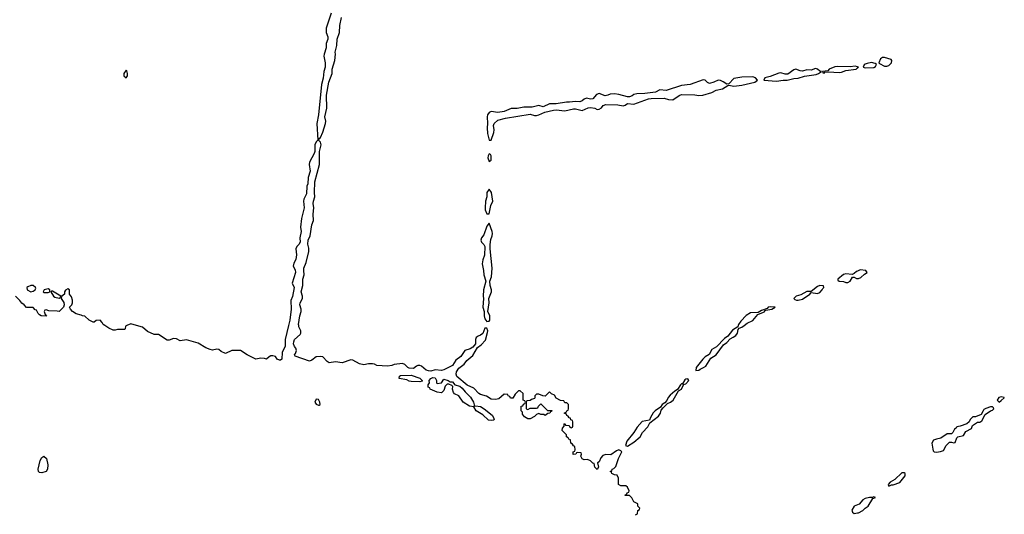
# Model space of a CAD drawing. Header units: inches. Extents: x 2769379 to 2883802, y 684208 to 828654.
# Tile 257 of 298: x 2842246 to 2851358, y 788254 to 792829. Entities that reach past the tile are written whole.
import ezdxf

# ---------------------------------------------------------------- set-up
doc = ezdxf.new("R2010")
doc.units = ezdxf.units.IN
doc.header["$MEASUREMENT"] = 0
for name, color, linetype in [('C8748', 7, 'Continuous'), ('C8749', 7, 'Continuous'), ('C8758', 7, 'Continuous'), ('C8759', 7, 'Continuous')]:
    doc.layers.add(name, color=color, linetype=linetype)

msp = doc.modelspace()

# ---------------------------------------------------------------- linework, layer by layer
at = {"layer": 'C8748', "color": 2, "elevation": 2}
for points in [[(2843236.5, 790000), (2843224.7, 789995.3), (2843222, 789970), (2843216, 789964), (2843150, 789964), (2843130, 789955.3), (2843110, 789955.3), (2843070, 789975.3), (2843033, 790000)], [(2844734.1, 790000), (2844703, 789870), (2844704, 789810), (2844674.8, 789750), (2844671.1, 789688.9), (2844659.6, 789680.4), (2844650, 789678), (2844630, 789688), (2844613.6, 789713.6), (2844590, 789718), (2844570, 789718), (2844554, 789710), (2844531.1, 789688.9), (2844510, 789695.3), (2844477.2, 789697.2), (2844430, 789689.4), (2844350, 789728.7), (2844288.4, 789768.4), (2844210, 789768.7), (2844150, 789742), (2844110, 789758), (2844090, 789778), (2844070, 789782), (2844030, 789773.2), (2844010, 789777.2), (2843970, 789794), (2843896.5, 789836.5), (2843790, 789866), (2843730, 789858), (2843697.2, 789877.2), (2843670, 789879), (2843630, 789864), (2843610, 789865.2), (2843530, 789918), (2843490, 789915.3), (2843430, 789944), (2843383.1, 789983.1), (2843326.7, 790000)], [(2847946, 788250), (2847962, 788258), (2847966, 788290), (2847982, 788298), (2847986, 788310), (2847966, 788330), (2847966, 788350), (2847928, 788368), (2847910, 788406), (2847890, 788426), (2847850, 788426), (2847850, 788434), (2847862, 788438), (2847867.3, 788452.7), (2847882, 788458), (2847886, 788470), (2847870, 788506), (2847856.4, 788516.4), (2847810, 788518), (2847788.9, 788528.9), (2847787.3, 788587.3), (2847775.3, 788615.3), (2847750, 788618), (2847726, 788630), (2847722, 788642), (2847709, 788649), (2847714, 788654), (2847726, 788654), (2847728, 788670), (2847743.1, 788676.9), (2847764, 788696), (2847786.6, 788770), (2847817.2, 788830), (2847810, 788842), (2847790, 788849), (2847770, 788841.2), (2847716.7, 788803.3), (2847670, 788807.8), (2847641.4, 788798.6), (2847625.2, 788774.8), (2847610, 788738), (2847594, 788730), (2847602, 788690), (2847590, 788669), (2847568, 788690), (2847562, 788722), (2847550, 788726), (2847528.4, 788748.4), (2847500.4, 788760.4), (2847470, 788758), (2847450, 788766), (2847438, 788790), (2847446, 788810), (2847442, 788822), (2847410, 788826), (2847398, 788822), (2847391.6, 788808.4), (2847367.3, 788807.3), (2847368.4, 788831.6), (2847382, 788838), (2847386, 788850), (2847382, 788882), (2847370, 788886), (2847362, 788902), (2847346, 788910), (2847342, 788942), (2847327.3, 788947.3), (2847322, 788962), (2847306, 788970), (2847306, 788990), (2847266, 789030), (2847268.4, 789051.6), (2847286, 789070), (2847286, 789090), (2847290, 789094), (2847298, 789078), (2847330, 789074), (2847338, 789058), (2847350, 789054), (2847362, 789058), (2847366, 789070), (2847366, 789110), (2847362, 789122), (2847347.3, 789127.3), (2847342, 789142), (2847330, 789146), (2847322, 789162), (2847310, 789166), (2847302, 789182), (2847286, 789190), (2847302, 789198), (2847308, 789212), (2847322, 789218), (2847326, 789230), (2847326, 789270), (2847310, 789286), (2847290, 789286), (2847282, 789302), (2847250, 789306), (2847210, 789328), (2847194.6, 789354.6), (2847167.3, 789367.3), (2847150, 789386), (2847110, 789346), (2847088.4, 789348.4), (2847050, 789366), (2847030, 789366), (2847014, 789350), (2847014, 789330), (2847010, 789326), (2846983.6, 789316.4), (2846970, 789306), (2846938, 789302), (2846934, 789290), (2846934, 789230), (2846950, 789222), (2846970, 789234), (2847030, 789234), (2847042, 789238), (2847047.3, 789252.7), (2847070, 789274), (2847130, 789214), (2847170, 789214), (2847174, 789210), (2847158, 789202), (2847151.6, 789188.4), (2847132.7, 789187.3), (2847110, 789168), (2847096.4, 789176.4), (2847070, 789178), (2847050, 789186), (2847030, 789178), (2847010, 789158), (2846970, 789138), (2846950, 789138), (2846916.4, 789156.4), (2846900.4, 789180.4), (2846898, 789198), (2846886, 789210), (2846887.3, 789252.7), (2846902, 789258), (2846907.3, 789272.7), (2846922, 789278), (2846926, 789290), (2846922, 789302), (2846906, 789310), (2846906, 789370), (2846876.4, 789396.4), (2846863.6, 789396.4), (2846830, 789366), (2846811.1, 789328.9), (2846788.4, 789328.4), (2846782, 789342), (2846766, 789350), (2846762, 789362), (2846730, 789366), (2846679.6, 789320.4), (2846650, 789315.3), (2846610, 789319), (2846567, 789347), (2846510, 789360.9), (2846494, 789370), (2846450, 789421.2), (2846387.2, 789447.2), (2846290, 789528.7), (2846286, 789550), (2846289.3, 789570), (2846310, 789604.7), (2846358.4, 789641.6), (2846383.9, 789676.1), (2846438, 789722), (2846482, 789798), (2846518, 789822), (2846556.3, 789863.7), (2846576, 789936), (2846577.2, 789950), (2846570, 789975.3), (2846550, 789974), (2846533, 789927), (2846510.4, 789909.6), (2846490, 789902.7), (2846470.6, 789889.4), (2846464, 789870), (2846464, 789830), (2846440.7, 789799.3), (2846415.5, 789784.5), (2846364.7, 789770), (2846327.5, 789712.5), (2846281.1, 789678.9), (2846250.7, 789629.3), (2846172, 789590), (2846150, 789585.2), (2846090.7, 789589.3), (2846050, 789577.2), (2846030, 789579.3), (2846006.8, 789586.8), (2845963.1, 789623.1), (2845950, 789628.7), (2845930, 789628.7), (2845916.9, 789623.1), (2845890, 789602), (2845850, 789604), (2845838, 789610), (2845810, 789638), (2845788.4, 789648.4), (2845710, 789639), (2845690.5, 789629.5), (2845650, 789622.7), (2845550, 789629.2), (2845530, 789642), (2845510, 789645.2), (2845475.3, 789644.7), (2845430, 789635.3), (2845390, 789644), (2845330, 789679), (2845310, 789681.2), (2845230, 789653.2), (2845170, 789662.7), (2845110, 789656), (2845090, 789666), (2845050, 789709.2), (2845030, 789713.2), (2844990, 789709.2), (2844950, 789679), (2844929.5, 789669.5), (2844795.3, 789715.3), (2844789.2, 789730), (2844798, 789742), (2844806.6, 789770), (2844802.7, 789790), (2844790, 789805.2), (2844780.7, 789830), (2844781.6, 789850), (2844789.7, 789870.3), (2844842, 789918), (2844847, 789930), (2844847.3, 789950), (2844830, 789988.7), (2844828.6, 790000)], [(2848894.9, 790000), (2848892, 789988), (2848844.1, 789955.9), (2848798.5, 789901.5), (2848770, 789879), (2848695.9, 789804.1), (2848650, 789777.2), (2848628.1, 789731.9), (2848588.8, 789711.2), (2848567.3, 789690), (2848506.8, 789610), (2848504.7, 789584.7), (2848530, 789586), (2848542.5, 789597.5), (2848574, 789610), (2848594.9, 789625.1), (2848642.9, 789697.1), (2848692.7, 789730), (2848758.6, 789821.4), (2848790, 789844), (2848822, 789878), (2848850, 789890.7), (2848872.7, 789907.3), (2848889.3, 789930), (2848896.5, 789963.5), (2848904, 789976), (2848930, 789984.9), (2848949.9, 790000)], [(2850000, 788340.5), (2849970, 788328.7), (2849947.3, 788292.7), (2849954.4, 788274.4), (2849970, 788261), (2850000, 788266)]]:
    msp.add_lwpolyline(points, dxfattribs=at)
at = {"layer": 'C8748', "color": 2}
for points, elevation in [([(2845950, 789478), (2845870, 789481.2), (2845850, 789485.2), (2845830, 789497.2), (2845758, 789510), (2845762, 789530), (2845770, 789536), (2845870, 789540.7), (2845950, 789511.3), (2845972, 789490), (2845970, 789486)], 2), ([(2846110, 789462), (2846149, 789471), (2846170, 789504.7), (2846212, 789490), (2846230, 789478), (2846250, 789478), (2846272, 789450), (2846318.4, 789438.4), (2846341.3, 789421.3), (2846367.2, 789387.2), (2846416.9, 789336.9), (2846444.9, 789290), (2846452.7, 789267.3), (2846452.7, 789252.7), (2846463.1, 789256.9), (2846509.5, 789250.5), (2846544, 789230), (2846618, 789170), (2846630.5, 789150), (2846636, 789130), (2846630, 789125.2), (2846610, 789120.9), (2846585.6, 789125.6), (2846533.3, 789173.3), (2846469.6, 789209.6), (2846450, 789248), (2846410, 789253.2), (2846349.5, 789289.5), (2846310, 789348.7), (2846270, 789369), (2846261.2, 789381.2), (2846252.7, 789410), (2846254.6, 789434.6), (2846244, 789444), (2846216.4, 789456.4), (2846202, 789458), (2846182, 789438), (2846170, 789398), (2846150, 789378), (2846110, 789382), (2846046, 789410), (2846042, 789422), (2846026, 789430), (2846026, 789450), (2846038, 789470), (2846035.3, 789490), (2846050, 789511), (2846070, 789518.8), (2846090, 789514.8), (2846102.8, 789490), (2846102, 789470)], 2), ([(2848430, 789508), (2848410, 789504), (2848402.5, 789497.5), (2848379.8, 789460.2), (2848370, 789459), (2848361, 789450), (2848332.7, 789407.3), (2848310, 789394), (2848264.4, 789355.6), (2848246.7, 789333.3), (2848234.8, 789305.2), (2848216, 789284), (2848192, 789270), (2848176, 789244), (2848128, 789212), (2848107.9, 789192.1), (2848082.8, 789150), (2848075.3, 789124.7), (2848008, 789112), (2847960.9, 789059.1), (2847930.5, 789009.5), (2847864, 788930), (2847852, 788890), (2847870, 788882.8), (2847930, 788920.7), (2847989.2, 788970), (2848009.2, 789010), (2848058.3, 789061.7), (2848079, 789101), (2848159.1, 789160.9), (2848175.1, 789190), (2848182.7, 789217.3), (2848200.2, 789239.8), (2848242, 789278), (2848270, 789291), (2848292.7, 789310), (2848343.1, 789396.9), (2848370, 789412), (2848388, 789450), (2848382, 789458), (2848390, 789454), (2848410, 789461), (2848437.2, 789490)], 2), ([(2844990, 789319), (2844976, 789290), (2844990, 789271.3), (2845010, 789262), (2845018, 789262), (2845026, 789270), (2845024, 789290), (2845010, 789316)], 6), ([(2842450, 788636.3), (2842430, 788640.5), (2842421.3, 788650), (2842416.4, 788670), (2842435.8, 788750), (2842450, 788778.4), (2842470, 788790.4), (2842493.4, 788770), (2842506.8, 788710), (2842504, 788670), (2842490, 788649.5)], 2)]:
    msp.add_lwpolyline(points, close=True, dxfattribs=dict(at, elevation=elevation))
at = {"layer": 'C8749', "color": 2, "elevation": 2}
for points in [[(2845128.2, 792890), (2845080.7, 792750), (2845082, 792710), (2845098, 792670), (2845098, 792650), (2845082, 792610), (2845082, 792570), (2845063.1, 792510), (2845061.3, 792490), (2845074, 792430), (2845072.4, 792390), (2845060.3, 792350), (2845053.5, 792286.5), (2845039.5, 792230), (2845010.5, 791949.5), (2844994.4, 791870), (2845006, 791714), (2844990, 791699), (2844978, 791670), (2844976.3, 791610), (2844970.7, 791590), (2844928.2, 791510), (2844926.4, 791490), (2844933.7, 791426.3), (2844915.5, 791370), (2844912.4, 791310), (2844902.4, 791290), (2844900.7, 791219.3), (2844876.4, 791170), (2844872.4, 791150), (2844877.1, 791090), (2844853, 790990), (2844844.9, 790910), (2844850.4, 790870), (2844839.3, 790810), (2844840.5, 790770), (2844830.6, 790750), (2844810.7, 790730), (2844802.8, 790710), (2844807.1, 790652.9), (2844801, 790610), (2844783.5, 790576.5), (2844777.3, 790550), (2844793.8, 790513.8), (2844798.4, 790490), (2844767.7, 790392.3), (2844785.5, 790350), (2844770.3, 790269.7), (2844756.3, 790230), (2844759.5, 790150), (2844746, 790050), (2844734.1, 790000)], [(2844828.6, 790000), (2844827.3, 790010), (2844837, 790090), (2844849.6, 790130), (2844849.6, 790150), (2844839.6, 790190), (2844842, 790210), (2844862.7, 790250), (2844862, 790270), (2844849.6, 790310.4), (2844867.3, 790370), (2844867.3, 790430), (2844879.5, 790470), (2844874.5, 790510), (2844877, 790530), (2844898.4, 790581.6), (2844923.1, 790683.1), (2844923.1, 790716.9), (2844912.9, 790752.9), (2844916, 790790), (2844933.2, 790830), (2844949.4, 790930), (2844965.2, 790970), (2844962, 791030), (2844967.3, 791090), (2844961.6, 791130), (2844963.6, 791150), (2844978.4, 791190), (2844974, 791230), (2844978.4, 791330), (2845020.5, 791490), (2845022, 791610), (2845034.5, 791670), (2845030, 791695.3), (2845015.3, 791710), (2845016.4, 791723.6), (2845018, 791730), (2845030, 791738), (2845051.7, 791788.3), (2845076, 791870), (2845079.3, 791890), (2845069.4, 791930), (2845089.4, 792010), (2845085.1, 792130), (2845107.9, 792252.1), (2845137, 792330), (2845138.4, 792370), (2845163.6, 792450), (2845169.4, 792510), (2845167, 792530), (2845180.9, 792590), (2845184.5, 792650), (2845206, 792710), (2845210, 792774), (2845223.7, 792850)], [(2850000, 792392.6), (2849979.3, 792399.3), (2849930, 792392), (2849810, 792394.5), (2849788.6, 792391.4), (2849738, 792370), (2849725.4, 792354.6), (2849674, 792350), (2849678, 792338), (2849690, 792334), (2849698, 792342), (2849730, 792347.3), (2849830, 792339.3), (2849850, 792342.4), (2849890, 792359.1), (2849986, 792370), (2850000, 792382.7)], [(2850000, 790503.7), (2849990, 790499.3), (2849970, 790481.2), (2849950, 790473.2), (2849890, 790479.3), (2849868.3, 790471.7), (2849818, 790430), (2849818, 790418), (2849831.1, 790411.1), (2849870, 790407.7), (2849890, 790399.1), (2849910, 790397.3), (2849930, 790411), (2849953.6, 790446.4), (2849970, 790447.3), (2849990, 790436.3), (2850000, 790435.9)], [(2843033, 790000), (2843018, 790010), (2843008.9, 790028.9), (2842990, 790048), (2842952.7, 790047.3), (2842934, 790030), (2842926, 790030), (2842888, 790050), (2842850, 790086), (2842828.4, 790088.4), (2842816.4, 790096.4), (2842769.3, 790109.3), (2842735.3, 790130), (2842715.3, 790150), (2842708, 790170), (2842729.3, 790190.7), (2842735.3, 790210), (2842734.6, 790234.6), (2842724, 790264), (2842706, 790290), (2842706, 790330), (2842690, 790338), (2842670, 790326), (2842662, 790310), (2842662, 790290), (2842631.6, 790268.4), (2842631.3, 790250), (2842653.2, 790213.2), (2842658.8, 790190), (2842652, 790170), (2842610, 790129.2), (2842594, 790134), (2842516.4, 790136.4), (2842490, 790146), (2842478, 790142), (2842474, 790130), (2842482, 790102), (2842494, 790086), (2842446, 790090), (2842430, 790098), (2842418, 790110), (2842402, 790142), (2842390, 790146), (2842370, 790166), (2842310, 790166), (2842288, 790190), (2842265.6, 790205.6), (2842248.7, 790230), (2842208.7, 790270)], [(2848949.9, 790000), (2848978.3, 790021.7), (2849030, 790045.5), (2849078, 790102), (2849130, 790122.8), (2849142, 790130), (2849142, 790138), (2849150, 790142), (2849206, 790150), (2849238, 790170), (2849190, 790174), (2849174, 790170), (2849162, 790158), (2849110, 790139), (2849079.8, 790120.2), (2849010, 790116.2), (2848968.7, 790091.3), (2848918.8, 790041.2), (2848897.3, 790010), (2848894.9, 790000)], [(2843326.7, 790000), (2843275.3, 790015.3), (2843236.5, 790000)]]:
    msp.add_lwpolyline(points, dxfattribs=at)
for points in [[(2843230, 792362), (2843208.4, 792330), (2843211.3, 792310), (2843230, 792291.3), (2843244, 792310), (2843245.2, 792330), (2843236.5, 792356.5)], [(2849030, 792299.5), (2848930, 792298.4), (2848855.5, 792284.5), (2848810, 792235.3), (2848790, 792234), (2848755.6, 792255.6), (2848730, 792266.6), (2848710, 792269.3), (2848670.4, 792249.6), (2848630, 792239.3), (2848610, 792249.2), (2848590, 792269.2), (2848570, 792272.7), (2848450.5, 792229.5), (2848370, 792220.9), (2848230, 792174), (2848170, 792181.2), (2848130, 792159.3), (2848030, 792146.6), (2847955.9, 792144.1), (2847930, 792137.2), (2847915.3, 792124.7), (2847890, 792116.2), (2847870, 792115.6), (2847790, 792138), (2847750, 792142.7), (2847710, 792139), (2847690, 792129.3), (2847665.6, 792125.6), (2847610, 792145.2), (2847583, 792137), (2847550, 792097.2), (2847530, 792092.7), (2847490, 792102), (2847470, 792095.1), (2847450, 792078), (2847430, 792069.4), (2847390, 792072.3), (2847334.6, 792065.4), (2847307, 792067), (2847210, 792052), (2847150, 792049.4), (2847090, 792022.7), (2847050, 792034.5), (2846990, 792019.5), (2846910, 792020.7), (2846850, 792007), (2846793, 792007), (2846730, 791979.3), (2846670, 791969.5), (2846610, 791978.4), (2846590, 791969.4), (2846576.4, 791950), (2846572.2, 791930), (2846575.5, 791870), (2846570.7, 791830), (2846576.3, 791776.3), (2846590, 791714), (2846610, 791714), (2846635.3, 791784.7), (2846636.2, 791810), (2846629.4, 791850), (2846637, 791870), (2846670, 791899.3), (2846741.2, 791918.8), (2846970, 791955.5), (2847010, 791943), (2847030, 791943), (2847051.7, 791948.3), (2847106.3, 791973.7), (2847186.8, 791993.2), (2847210, 791994.9), (2847290, 791985.5), (2847370, 792003), (2847390, 792003), (2847450, 791987.7), (2847505.8, 792014.2), (2847530, 792018), (2847570, 792010.6), (2847590, 791998.8), (2847610, 792001), (2847630, 792014.8), (2847646.3, 792033.7), (2847670, 792044.9), (2847782, 792042), (2847830, 792031), (2847850, 792038), (2847870, 792054), (2847930, 792047.3), (2848064.4, 792095.6), (2848090, 792099.3), (2848210, 792102), (2848250.4, 792090.4), (2848290, 792087.3), (2848350, 792127.7), (2848370, 792136.4), (2848494.2, 792134.2), (2848530, 792127.7), (2848569.5, 792130.5), (2848650, 792155.5), (2848690, 792178), (2848750, 792190.6), (2848800.4, 792219.6), (2848810, 792222), (2848853.4, 792213.4), (2848930, 792224.4), (2849048, 792250), (2849075.3, 792270), (2849054, 792290)], [(2849610, 792378), (2849570, 792362), (2849530, 792363.7), (2849490, 792352.7), (2849470, 792355.1), (2849430, 792372.3), (2849410, 792366.6), (2849354.2, 792325.8), (2849330, 792323.7), (2849290, 792336), (2849270, 792333.2), (2849190, 792302.7), (2849142, 792290), (2849134, 792270), (2849250, 792259.3), (2849310, 792268.4), (2849350, 792270.7), (2849410, 792286), (2849450, 792286.7), (2849510, 792306), (2849616.9, 792323.1), (2849638, 792330), (2849666, 792350), (2849650, 792353.2), (2849630, 792372.3)], [(2846590, 791588.7), (2846580.7, 791570), (2846578.8, 791550), (2846590, 791518), (2846608, 791530), (2846608.7, 791550), (2846608.7, 791570), (2846602, 791582)], [(2846590, 791262), (2846567.7, 791230), (2846567.7, 791190), (2846557.3, 791150), (2846554.8, 791090), (2846554.8, 791070), (2846570, 791032), (2846590, 791032), (2846606, 791110), (2846623.7, 791150), (2846612, 791230)], [(2846590, 790946), (2846570, 790918), (2846539.9, 790840.1), (2846518.8, 790810), (2846514, 790790), (2846521, 790770), (2846541, 790750), (2846551.3, 790730), (2846546.8, 790650), (2846533.2, 790606.8), (2846527.3, 790570), (2846539.1, 790510), (2846540.5, 790470), (2846558.8, 790410), (2846538.8, 790330), (2846534.8, 790270), (2846538.8, 790250), (2846530.7, 790170), (2846544, 790130), (2846544, 790090), (2846550, 790062), (2846570, 790036), (2846590, 790041), (2846597.2, 790050), (2846598, 790090), (2846579, 790130), (2846589.2, 790210), (2846589, 790250), (2846613.2, 790310), (2846613.2, 790330), (2846599, 790370), (2846597.2, 790410), (2846612.3, 790450), (2846618, 790530), (2846599, 790710), (2846599, 790750), (2846604.8, 790795.2), (2846619.3, 790830), (2846620.9, 790850), (2846618, 790870)], [(2842370, 790368.7), (2842350, 790368.7), (2842321, 790359), (2842312, 790350), (2842314, 790330), (2842350, 790312), (2842370, 790318), (2842388, 790330), (2842395.3, 790344.7), (2842392.9, 790352.9)], [(2842510, 790338), (2842474, 790330), (2842462, 790310), (2842470, 790304.7), (2842510, 790304.7), (2842526, 790310), (2842526, 790330)], [(2842550, 790318), (2842542, 790318), (2842534, 790310), (2842558, 790270), (2842570, 790261), (2842610, 790254), (2842622, 790258), (2842626, 790270)], [(2849650, 790369.2), (2849630, 790361.2), (2849570, 790315.3), (2849530, 790316), (2849475.9, 790284.1), (2849431.3, 790270), (2849411.3, 790250), (2849419.6, 790239.6), (2849434.8, 790234.8), (2849450, 790234), (2849490, 790244.9), (2849559, 790290), (2849570, 790304.7), (2849630, 790296.3), (2849650, 790304.9), (2849672.7, 790330), (2849677.2, 790342.8), (2849688, 790350), (2849686, 790366)]]:
    msp.add_lwpolyline(points, close=True, dxfattribs=at)
at = {"layer": 'C8758', "color": 2, "elevation": 2}
for points in [[(2851330, 789339), (2851306.8, 789333.2), (2851292, 789310), (2851310, 789292), (2851330, 789304.7), (2851358, 789330), (2851355.3, 789335.3)], [(2851230, 789248.7), (2851187.1, 789232.9), (2851170, 789222), (2851161, 789210), (2851144.7, 789175.3), (2851090, 789155.3), (2851066.4, 789153.6), (2851042, 789130), (2851031.3, 789108.7), (2851011, 789089), (2850950, 789068), (2850918, 789062), (2850914, 789050), (2850898, 789042), (2850882, 789010), (2850870, 788998), (2850830, 788998), (2850770, 788957.2), (2850730, 788949.4), (2850701.6, 788938.4), (2850687.3, 788910), (2850695.5, 788855.5), (2850700.5, 788840.5), (2850710, 788831), (2850730, 788827.3), (2850766.6, 788833.4), (2850795.5, 788844.5), (2850819, 788890), (2850850, 788921), (2850870, 788922), (2850890, 788914), (2850902, 788918), (2850919, 788961), (2850929, 788971), (2850979, 788981), (2851002, 789018), (2851052.9, 789047.1), (2851064.7, 789075.3), (2851110, 789104.7), (2851130, 789106.8), (2851150, 789118), (2851182, 789178), (2851229, 789211), (2851250, 789218), (2851262, 789230), (2851259, 789239), (2851250, 789248)], [(2850430, 788637.2), (2850410, 788637.2), (2850344.5, 788575.5), (2850302, 788550), (2850284.7, 788530), (2850290, 788514), (2850314.6, 788525.4), (2850330, 788526.8), (2850391.8, 788548.2), (2850439, 788610), (2850439, 788630)]]:
    msp.add_lwpolyline(points, close=True, dxfattribs=at)
msp.add_lwpolyline([(2850000, 788266), (2850010, 788267.7), (2850048.7, 788290), (2850069.3, 788310.7), (2850099, 788330), (2850140.4, 788399.6), (2850166, 788410), (2850150, 788414), (2850134, 788410), (2850138, 788402), (2850128, 788408), (2850110, 788408.7), (2850070, 788399), (2850050, 788388.7), (2850014, 788346), (2850000, 788340.5)], dxfattribs=at)
at = {"layer": 'C8759', "color": 2, "elevation": 2}
for points in [[(2850250, 792478), (2850230, 792478), (2850213.2, 792466.8), (2850198, 792430), (2850203.5, 792423.5), (2850250, 792399.1), (2850270, 792398), (2850290, 792404.9), (2850315.1, 792430), (2850318, 792450), (2850310, 792459.3)], [(2850130, 792431.8), (2850090, 792425.2), (2850070, 792416), (2850061, 792410), (2850052, 792390), (2850070, 792382.8), (2850150, 792388.2), (2850164.7, 792395.3), (2850174.6, 792414.6), (2850164, 792424)]]:
    msp.add_lwpolyline(points, close=True, dxfattribs=at)
for points in [[(2850000, 792382.7), (2850008, 792390), (2850000, 792392.6)], [(2850000, 790435.9), (2850010, 790435.5), (2850030, 790444.9), (2850063.7, 790476.3), (2850088, 790490), (2850078, 790510), (2850025.2, 790514.8), (2850000, 790503.7)]]:
    msp.add_lwpolyline(points, dxfattribs=at)

doc.saveas('drawing.dxf')
